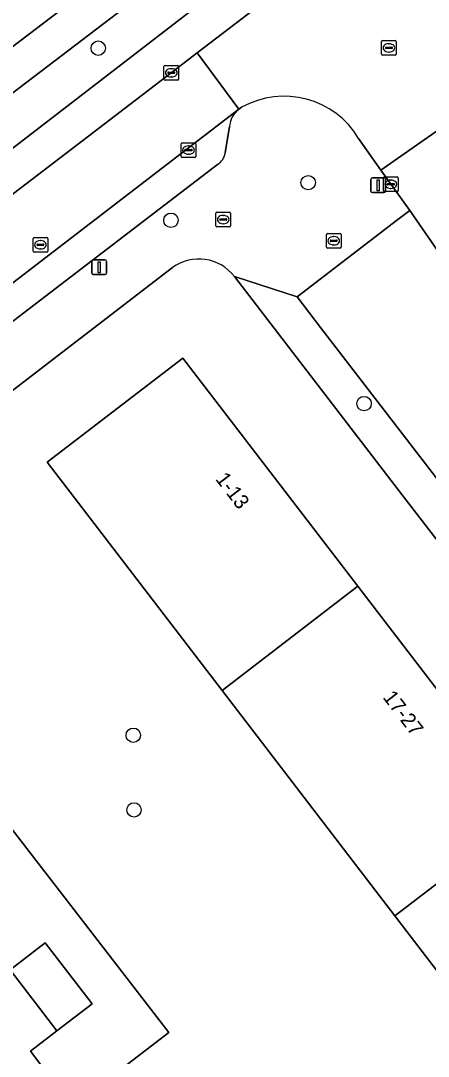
# Model space of a CAD drawing. Extents: x 159352 to 160617, y 385888 to 387323.
# Drawn here: x 160192.5 to 160220.2, y 386787.9 to 386858.2 of the extents above; entities that cross this region are included whole.
import ezdxf

# ---------------------------------------------------------------- set-up
doc = ezdxf.new("R2010")
doc.units = 0
for name, color, linetype in [('IMGEO_Boom', 7, 'Continuous'), ('IMGEO_Brandkraan', 7, 'Continuous'), ('IMGEO_Erf', 7, 'Continuous'), ('IMGEO_Groenvoorziening', 7, 'Continuous'), ('IMGEO_Kolk', 7, 'Continuous'), ('IMGEO_Lichtmast', 7, 'Continuous'), ('IMGEO_Pand', 7, 'Continuous'), ('IMGEO_Pand_nummerreeks', 7, 'Continuous'), ('IMGEO_Parkeervlak_open', 7, 'Continuous'), ('IMGEO_Rijbaan_lokaal_gesloten', 7, 'Continuous'), ('IMGEO_Rijbaan_lokaal_open', 7, 'Continuous'), ('IMGEO_Rioolput', 7, 'Continuous'), ('IMGEO_Voetpad_open', 7, 'Continuous')]:
    doc.layers.add(name, color=color, linetype=linetype)

msp = doc.modelspace()

# ---------------------------------------------------------------- linework, layer by layer
at = {"layer": 'IMGEO_Boom'}
for centre in [(160197.791, 386856.335), (160212.034, 386847.213), (160202.721, 386844.66), (160215.822, 386832.222), (160200.167, 386809.724), (160200.219, 386804.657)]:
    msp.add_circle(centre, 0.489, dxfattribs=at)
at = {"layer": 'IMGEO_Brandkraan'}
for p, q in [((160205.772, 386844.282), (160205.772, 386845.134)), ((160205.847, 386845.208), (160206.699, 386845.208)), ((160206.031, 386844.702), (160206.031, 386844.714)), ((160206.469, 386844.665), (160206.071, 386844.665)), ((160206.074, 386844.751), (160206.472, 386844.751)), ((160206.26, 386844.988), (160206.285, 386844.988)), ((160206.515, 386844.714), (160206.515, 386844.702)), ((160206.773, 386845.134), (160206.773, 386844.282)), ((160206.699, 386844.208), (160205.847, 386844.208)), ((160206.283, 386844.428), (160206.258, 386844.428))]:
    msp.add_line(p, q, dxfattribs=at)
for points in [[(160205.772, 386844.282), (160205.772, 386845.134)], [(160205.847, 386845.208), (160206.699, 386845.208)], [(160206.773, 386845.134), (160206.773, 386844.282)], [(160206.699, 386844.208), (160205.847, 386844.208)]]:
    msp.add_lwpolyline(points, dxfattribs=at)
for centre, radius, start, end in [((160205.849, 386845.132), 0.0765, 91.55205, 178.44795), ((160205.849, 386845.132), 0.0765, 91.55205, 178.44795), ((160206.071, 386844.711), 0.0403, 85.87752, 175.75265), ((160206.068, 386844.701), 0.0366, 178.93798, 274.71019), ((160206.472, 386844.708), 0.043, 264.86636, 352.45326), ((160206.476, 386844.713), 0.0386, 1.73085, 96.63898), ((160206.697, 386845.132), 0.0765, 1.55205, 88.44795), ((160206.697, 386845.132), 0.0765, 1.55205, 88.44795), ((160205.849, 386844.284), 0.0765, 181.55205, 268.44795), ((160205.849, 386844.284), 0.0765, 181.55205, 268.44795), ((160206.697, 386844.284), 0.0765, 271.55205, 358.44795), ((160206.697, 386844.284), 0.0765, 271.55205, 358.44795)]:
    msp.add_arc(centre, radius, start, end, dxfattribs=at)
for centre, major_axis, ratio, start_param, end_param in [((160206.259, 386844.708), (-0.387, 0.002), 0.722429, 4.712389, 7.853982), ((160206.284, 386844.708), (-0.39, 0.002), 0.717154, 1.570796, 4.712389)]:
    msp.add_ellipse(centre, major_axis=major_axis, ratio=ratio, start_param=start_param, end_param=end_param, dxfattribs=at)
at = {"layer": 'IMGEO_Erf'}
for points in [[(160202.826, 386841.452), (160189.975, 386831.604), (160181.623, 386825.201), (160177.562, 386822.087), (160189.106, 386806.986), (160202.586, 386789.561), (160196.049, 386784.541)], [(160256.827, 386776.212), (160250.397, 386784.573), (160218.611, 386825.768), (160207.026, 386840.842)]]:
    msp.add_lwpolyline(points, dxfattribs=at)
for points in [[(160217.918, 386797.459), (160206.19, 386812.761), (160194.328, 386828.238), (160203.538, 386835.304), (160215.402, 386819.828), (160227.136, 386804.523), (160239, 386789.048), (160250.864, 386773.572), (160241.642, 386766.505), (160229.78, 386781.982)], [(160191.826, 386793.808), (160194.988, 386789.678), (160197.386, 386791.501), (160194.192, 386795.647)]]:
    msp.add_lwpolyline(points, close=True, dxfattribs=at)
msp.add_arc((160204.613, 386838.992), 3.041, 37.4766, 125.9959, dxfattribs=at)
at = {"layer": 'IMGEO_Groenvoorziening'}
for points in [[(160189.512, 386851.434), (160203.88, 386862.373), (160202.378, 386864.371), (160188.009, 386853.432)], [(160189.512, 386851.434), (160191.321, 386849.029), (160205.621, 386860.057), (160203.88, 386862.373)]]:
    msp.add_lwpolyline(points, close=True, dxfattribs=at)
at = {"layer": 'IMGEO_Kolk'}
for p, q in [((160202.246, 386854.239), (160202.246, 386855.091)), ((160202.321, 386855.165), (160203.173, 386855.165)), ((160202.505, 386854.659), (160202.505, 386854.671)), ((160202.943, 386854.622), (160202.545, 386854.622)), ((160202.548, 386854.708), (160202.946, 386854.708)), ((160202.734, 386854.945), (160202.759, 386854.945)), ((160202.989, 386854.671), (160202.989, 386854.659)), ((160203.247, 386855.091), (160203.247, 386854.239)), ((160203.173, 386854.165), (160202.321, 386854.165)), ((160202.757, 386854.385), (160202.732, 386854.385)), ((160203.416, 386848.997), (160203.416, 386849.849)), ((160203.491, 386849.923), (160204.343, 386849.923)), ((160203.904, 386849.703), (160203.929, 386849.703)), ((160204.417, 386849.849), (160204.417, 386848.997)), ((160204.343, 386848.923), (160203.491, 386848.923)), ((160203.675, 386849.417), (160203.675, 386849.429)), ((160204.113, 386849.38), (160203.715, 386849.38)), ((160203.718, 386849.466), (160204.116, 386849.466)), ((160203.927, 386849.143), (160203.902, 386849.143)), ((160204.159, 386849.429), (160204.159, 386849.417)), ((160217.14, 386846.675), (160217.14, 386847.527)), ((160217.215, 386847.601), (160218.067, 386847.601)), ((160218.141, 386847.527), (160218.141, 386846.675)), ((160217.399, 386847.095), (160217.399, 386847.107)), ((160217.837, 386847.058), (160217.439, 386847.058)), ((160217.442, 386847.144), (160217.84, 386847.144)), ((160217.651, 386846.821), (160217.626, 386846.821)), ((160217.628, 386847.381), (160217.653, 386847.381)), ((160217.883, 386847.107), (160217.883, 386847.095)), ((160218.067, 386846.601), (160217.215, 386846.601))]:
    msp.add_line(p, q, dxfattribs=at)
for points in [[(160202.246, 386854.239), (160202.246, 386855.091)], [(160202.321, 386855.165), (160203.173, 386855.165)], [(160203.247, 386855.091), (160203.247, 386854.239)], [(160203.173, 386854.165), (160202.321, 386854.165)], [(160203.416, 386848.997), (160203.416, 386849.849)], [(160203.491, 386849.923), (160204.343, 386849.923)], [(160204.417, 386849.849), (160204.417, 386848.997)], [(160204.343, 386848.923), (160203.491, 386848.923)], [(160217.14, 386846.675), (160217.14, 386847.527)], [(160217.215, 386847.601), (160218.067, 386847.601)], [(160218.141, 386847.527), (160218.141, 386846.675)], [(160218.067, 386846.601), (160217.215, 386846.601)]]:
    msp.add_lwpolyline(points, dxfattribs=at)
for centre, radius, start, end in [((160202.323, 386855.089), 0.0765, 91.55205, 178.44795), ((160202.323, 386855.089), 0.0765, 91.55205, 178.44795), ((160202.545, 386854.668), 0.0403, 85.87752, 175.75265), ((160202.542, 386854.658), 0.0366, 178.93798, 274.71019), ((160202.946, 386854.665), 0.043, 264.86636, 352.45326), ((160202.95, 386854.67), 0.0386, 1.73085, 96.63898), ((160203.171, 386855.089), 0.0765, 1.55205, 88.44795), ((160203.171, 386855.089), 0.0765, 1.55205, 88.44795), ((160202.323, 386854.241), 0.0765, 181.55205, 268.44795), ((160202.323, 386854.241), 0.0765, 181.55205, 268.44795), ((160203.171, 386854.241), 0.0765, 271.55205, 358.44795), ((160203.171, 386854.241), 0.0765, 271.55205, 358.44795), ((160203.493, 386849.847), 0.0765, 91.55205, 178.44795), ((160203.493, 386849.847), 0.0765, 91.55205, 178.44795), ((160204.341, 386849.847), 0.0765, 1.55205, 88.44795), ((160204.341, 386849.847), 0.0765, 1.55205, 88.44795), ((160203.493, 386848.999), 0.0765, 181.55205, 268.44795), ((160203.493, 386848.999), 0.0765, 181.55205, 268.44795), ((160203.715, 386849.426), 0.0403, 85.87752, 175.75265), ((160203.712, 386849.416), 0.0366, 178.93798, 274.71019), ((160204.116, 386849.423), 0.043, 264.86636, 352.45326), ((160204.12, 386849.428), 0.0386, 1.73085, 96.63898), ((160204.341, 386848.999), 0.0765, 271.55205, 358.44795), ((160204.341, 386848.999), 0.0765, 271.55205, 358.44795), ((160217.217, 386847.525), 0.0765, 91.55205, 178.44795), ((160217.217, 386847.525), 0.0765, 91.55205, 178.44795), ((160218.065, 386847.525), 0.0765, 1.55205, 88.44795), ((160218.065, 386847.525), 0.0765, 1.55205, 88.44795), ((160217.439, 386847.104), 0.0403, 85.87752, 175.75265), ((160217.436, 386847.094), 0.0366, 178.93798, 274.71019), ((160217.84, 386847.101), 0.043, 264.86636, 352.45326), ((160217.844, 386847.106), 0.0386, 1.73085, 96.63898), ((160217.217, 386846.677), 0.0765, 181.55205, 268.44795), ((160217.217, 386846.677), 0.0765, 181.55205, 268.44795), ((160218.065, 386846.677), 0.0765, 271.55205, 358.44795), ((160218.065, 386846.677), 0.0765, 271.55205, 358.44795)]:
    msp.add_arc(centre, radius, start, end, dxfattribs=at)
for centre, major_axis, ratio, start_param, end_param in [((160202.733, 386854.665), (-0.387, 0.002), 0.722429, 4.712389, 7.853982), ((160202.758, 386854.665), (-0.39, 0.002), 0.717154, 1.570796, 4.712389), ((160203.903, 386849.423), (-0.387, 0.002), 0.722429, 4.712389, 7.853982), ((160203.928, 386849.423), (-0.39, 0.002), 0.717154, 1.570796, 4.712389), ((160217.627, 386847.101), (-0.387, 0.002), 0.722429, 4.712389, 7.853982), ((160217.652, 386847.101), (-0.39, 0.002), 0.717154, 1.570796, 4.712389)]:
    msp.add_ellipse(centre, major_axis=major_axis, ratio=ratio, start_param=start_param, end_param=end_param, dxfattribs=at)
at = {"layer": 'IMGEO_Lichtmast'}
for p, q in [((160216.386, 386847.537), (160217.176, 386847.537)), ((160217.176, 386847.537), (160216.386, 386847.537)), ((160216.286, 386846.637), (160216.286, 386847.437)), ((160216.286, 386847.437), (160216.286, 386846.637)), ((160217.276, 386847.437), (160217.276, 386846.637)), ((160217.276, 386846.637), (160217.276, 386847.437)), ((160217.176, 386846.537), (160216.386, 386846.537)), ((160216.386, 386846.537), (160217.176, 386846.537)), ((160197.358, 386841.073), (160197.358, 386841.873)), ((160197.358, 386841.873), (160197.358, 386841.073)), ((160197.458, 386841.973), (160198.248, 386841.973)), ((160198.248, 386841.973), (160197.458, 386841.973)), ((160198.348, 386841.873), (160198.348, 386841.073)), ((160198.348, 386841.073), (160198.348, 386841.873)), ((160198.248, 386840.973), (160197.458, 386840.973)), ((160197.458, 386840.973), (160198.248, 386840.973))]:
    msp.add_line(p, q, dxfattribs=at)
for points in [[(160216.706, 386847.412), (160216.856, 386847.412), (160216.856, 386846.662), (160216.706, 386846.662), (160216.706, 386847.412)], [(160197.778, 386841.848), (160197.928, 386841.848), (160197.928, 386841.098), (160197.778, 386841.098), (160197.778, 386841.848)]]:
    msp.add_lwpolyline(points, dxfattribs=at)
for centre, start, end in [((160216.386, 386847.437), 90, 180), ((160216.386, 386847.437), 90, 180), ((160217.176, 386847.437), 0, 90), ((160217.176, 386847.437), 360, 90), ((160216.386, 386846.637), 180, 270), ((160216.386, 386846.637), 180, 270), ((160217.176, 386846.637), 270, 0), ((160217.176, 386846.637), 270, 0), ((160197.458, 386841.873), 90, 180), ((160197.458, 386841.873), 90, 180), ((160198.248, 386841.873), 0, 90), ((160198.248, 386841.873), 360, 90), ((160197.458, 386841.073), 180, 270), ((160197.458, 386841.073), 180, 270), ((160198.248, 386841.073), 270, 0), ((160198.248, 386841.073), 270, 0)]:
    msp.add_arc(centre, 0.1, start, end, dxfattribs=at)
at = {"layer": 'IMGEO_Pand'}
for points in [[(160203.538, 386835.304), (160194.328, 386828.238), (160206.19, 386812.761), (160215.402, 386819.828)], [(160215.402, 386819.828), (160206.19, 386812.761), (160217.918, 386797.459), (160227.136, 386804.523)], [(160229.78, 386781.982), (160239, 386789.048), (160227.136, 386804.523), (160217.918, 386797.459)], [(160179.141, 386784.128), (160185.263, 386776.151), (160188.402, 386778.566), (160185.169, 386782.77), (160187.314, 386784.419), (160187.449, 386784.258), (160193.649, 386785.824), (160193.711, 386785.499), (160194.839, 386785.785), (160194.995, 386785.898), (160193.198, 386788.286), (160194.988, 386789.678), (160191.826, 386793.808), (160189.962, 386792.401), (160182.219, 386786.56)]]:
    msp.add_lwpolyline(points, close=True, dxfattribs=at)
at = {"layer": 'IMGEO_Parkeervlak_open'}
for points in [[(160207.329, 386852.201), (160172.227, 386825.25)], [(160206.413, 386849.247), (160206.695, 386851.007)], [(160175.895, 386825.491), (160202.985, 386846.227), (160205.875, 386848.439)], [(160262.235, 386783.604), (160262.334, 386783.678), (160228.285, 386831.776), (160218.928, 386845.33), (160218.11, 386844.703), (160211.275, 386839.465), (160212.866, 386837.395), (160232.331, 386812.111)]]:
    msp.add_lwpolyline(points, dxfattribs=at)
for centre, radius, start, end in [((160208.363, 386850.887), 1.672, 128.1896, 175.87484), ((160205.283, 386849.417), 1.143, 301.21574, 351.4696)]:
    msp.add_arc(centre, radius, start, end, dxfattribs=at)
at = {"layer": 'IMGEO_Rijbaan_lokaal_gesloten'}
for points in [[(160216.838, 386865.567), (160215.864, 386864.706), (160204.504, 386856.016), (160207.329, 386852.201), (160207.515, 386852.327)], [(160215.457, 386850.217), (160216.969, 386848.053), (160223.368, 386852.537), (160223.132, 386852.874), (160221.907, 386854.662)]]:
    msp.add_lwpolyline(points, dxfattribs=at)
msp.add_lwpolyline([(160269.007, 386787.577), (160236.028, 386834.178), (160236.204, 386834.329), (160223.368, 386852.537), (160216.969, 386848.053), (160218.928, 386845.33), (160228.285, 386831.776), (160262.334, 386783.678), (160262.235, 386783.604), (160263.451, 386781.727), (160264.889, 386779.764), (160271.48, 386784.425), (160271.417, 386784.481)], close=True, dxfattribs=at)
msp.add_arc((160210.396, 386847.169), 5.908, 31.05644, 119.18672, dxfattribs=at)
at = {"layer": 'IMGEO_Rijbaan_lokaal_open'}
msp.add_lwpolyline([(160167.519, 386821.63), (160167.742, 386821.817), (160171.889, 386825.008), (160172.227, 386825.25), (160207.329, 386852.201), (160204.504, 386856.016), (160202.747, 386854.665), (160197.523, 386850.669), (160167.628, 386827.818), (160120.288, 386791.413), (160074.907, 386756.678), (160077.86, 386752.983), (160078.225, 386753.194), (160104.75, 386773.486), (160108.861, 386776.65), (160109.072, 386776.812), (160127.543, 386791.02), (160129.759, 386792.702), (160137.33, 386798.494), (160138.099, 386799.083), (160138.341, 386799.274), (160143.107, 386802.929), (160143.456, 386803.176)], close=True, dxfattribs=at)
for points in [[(160196.049, 386784.541), (160202.586, 386789.561), (160189.106, 386806.986), (160177.562, 386822.087)], [(160191.826, 386793.808), (160194.192, 386795.647), (160197.386, 386791.501), (160194.988, 386789.678)], [(160194.988, 386789.678), (160193.198, 386788.286), (160194.995, 386785.898)]]:
    msp.add_lwpolyline(points, dxfattribs=at)
at = {"layer": 'IMGEO_Rioolput'}
for p, q in [((160217.009, 386855.929), (160217.009, 386856.781)), ((160217.084, 386856.855), (160217.936, 386856.855)), ((160217.497, 386856.635), (160217.522, 386856.635)), ((160218.01, 386856.781), (160218.01, 386855.929)), ((160217.268, 386856.349), (160217.268, 386856.361)), ((160217.706, 386856.312), (160217.308, 386856.312)), ((160217.311, 386856.398), (160217.709, 386856.398)), ((160217.52, 386856.075), (160217.495, 386856.075)), ((160217.752, 386856.361), (160217.752, 386856.349)), ((160217.936, 386855.855), (160217.084, 386855.855)), ((160193.367, 386842.572), (160193.367, 386843.424)), ((160193.442, 386843.498), (160194.294, 386843.498)), ((160193.855, 386843.278), (160193.88, 386843.278)), ((160194.368, 386843.424), (160194.368, 386842.572)), ((160213.265, 386842.843), (160213.265, 386843.695)), ((160213.34, 386843.769), (160214.192, 386843.769)), ((160213.524, 386843.263), (160213.524, 386843.275)), ((160213.567, 386843.312), (160213.965, 386843.312)), ((160213.753, 386843.549), (160213.778, 386843.549)), ((160214.008, 386843.275), (160214.008, 386843.263)), ((160214.266, 386843.695), (160214.266, 386842.843)), ((160193.626, 386842.992), (160193.626, 386843.004)), ((160194.064, 386842.955), (160193.666, 386842.955)), ((160193.669, 386843.041), (160194.067, 386843.041)), ((160193.878, 386842.718), (160193.853, 386842.718)), ((160194.11, 386843.004), (160194.11, 386842.992)), ((160214.192, 386842.769), (160213.34, 386842.769)), ((160213.962, 386843.226), (160213.564, 386843.226)), ((160213.776, 386842.989), (160213.751, 386842.989)), ((160194.294, 386842.498), (160193.442, 386842.498))]:
    msp.add_line(p, q, dxfattribs=at)
for points in [[(160217.009, 386855.929), (160217.009, 386856.781)], [(160217.084, 386856.855), (160217.936, 386856.855)], [(160218.01, 386856.781), (160218.01, 386855.929)], [(160217.936, 386855.855), (160217.084, 386855.855)], [(160193.367, 386842.572), (160193.367, 386843.424)], [(160193.442, 386843.498), (160194.294, 386843.498)], [(160194.368, 386843.424), (160194.368, 386842.572)], [(160213.265, 386842.843), (160213.265, 386843.695)], [(160213.34, 386843.769), (160214.192, 386843.769)], [(160214.266, 386843.695), (160214.266, 386842.843)], [(160214.192, 386842.769), (160213.34, 386842.769)], [(160194.294, 386842.498), (160193.442, 386842.498)]]:
    msp.add_lwpolyline(points, dxfattribs=at)
for centre, radius, start, end in [((160217.086, 386856.779), 0.0765, 91.55205, 178.44795), ((160217.086, 386856.779), 0.0765, 91.55205, 178.44795), ((160217.934, 386856.779), 0.0765, 1.55205, 88.44795), ((160217.934, 386856.779), 0.0765, 1.55205, 88.44795), ((160217.086, 386855.931), 0.0765, 181.55205, 268.44795), ((160217.086, 386855.931), 0.0765, 181.55205, 268.44795), ((160217.308, 386856.358), 0.0403, 85.87752, 175.75265), ((160217.305, 386856.348), 0.0366, 178.93798, 274.71019), ((160217.709, 386856.355), 0.043, 264.86636, 352.45326), ((160217.713, 386856.36), 0.0386, 1.73085, 96.63898), ((160217.934, 386855.931), 0.0765, 271.55205, 358.44795), ((160217.934, 386855.931), 0.0765, 271.55205, 358.44795), ((160193.444, 386843.422), 0.0765, 91.55205, 178.44795), ((160193.444, 386843.422), 0.0765, 91.55205, 178.44795), ((160194.292, 386843.422), 0.0765, 1.55205, 88.44795), ((160194.292, 386843.422), 0.0765, 1.55205, 88.44795), ((160213.342, 386843.693), 0.0765, 91.55205, 178.44795), ((160213.342, 386843.693), 0.0765, 91.55205, 178.44795), ((160213.564, 386843.272), 0.0403, 85.87752, 175.75265), ((160213.561, 386843.262), 0.0366, 178.93798, 274.71019), ((160213.965, 386843.269), 0.043, 264.86636, 352.45326), ((160213.969, 386843.274), 0.0386, 1.73085, 96.63898), ((160214.19, 386843.693), 0.0765, 1.55205, 88.44795), ((160214.19, 386843.693), 0.0765, 1.55205, 88.44795), ((160193.444, 386842.574), 0.0765, 181.55205, 268.44795), ((160193.444, 386842.574), 0.0765, 181.55205, 268.44795), ((160193.666, 386843.001), 0.0403, 85.87752, 175.75265), ((160193.663, 386842.991), 0.0366, 178.93798, 274.71019), ((160194.067, 386842.998), 0.043, 264.86636, 352.45326), ((160194.071, 386843.003), 0.0386, 1.73085, 96.63898), ((160194.292, 386842.574), 0.0765, 271.55205, 358.44795), ((160194.292, 386842.574), 0.0765, 271.55205, 358.44795), ((160213.342, 386842.845), 0.0765, 181.55205, 268.44795), ((160213.342, 386842.845), 0.0765, 181.55205, 268.44795), ((160214.19, 386842.845), 0.0765, 271.55205, 358.44795), ((160214.19, 386842.845), 0.0765, 271.55205, 358.44795)]:
    msp.add_arc(centre, radius, start, end, dxfattribs=at)
for centre, major_axis, ratio, start_param, end_param in [((160217.496, 386856.355), (-0.387, 0.002), 0.722429, 4.712389, 7.853982), ((160217.521, 386856.355), (-0.39, 0.002), 0.717154, 1.570796, 4.712389), ((160193.854, 386842.998), (-0.387, 0.002), 0.722429, 4.712389, 7.853982), ((160193.879, 386842.998), (-0.39, 0.002), 0.717154, 1.570796, 4.712389), ((160213.752, 386843.269), (-0.387, 0.002), 0.722429, 4.712389, 7.853982), ((160213.777, 386843.269), (-0.39, 0.002), 0.717154, 1.570796, 4.712389)]:
    msp.add_ellipse(centre, major_axis=major_axis, ratio=ratio, start_param=start_param, end_param=end_param, dxfattribs=at)
at = {"layer": 'IMGEO_Voetpad_open'}
for points in [[(160216.789, 386868.632), (160207.059, 386861.178), (160205.621, 386860.057), (160191.321, 386849.029), (160189.913, 386847.958), (160175.624, 386837.04), (160174.166, 386835.929), (160159.817, 386824.932), (160158.429, 386823.811), (160144.03, 386812.833), (160142.612, 386811.733), (160129.831, 386801.906), (160129.815, 386801.855), (160123.122, 386796.717), (160123.048, 386796.709), (160121.74, 386795.669), (160119.677, 386794.089), (160109.984, 386786.667), (160086.723, 386768.856), (160072.019, 386757.59)], [(160073.087, 386755.285), (160074.907, 386756.678), (160120.288, 386791.413), (160167.628, 386827.818), (160197.523, 386850.669), (160202.747, 386854.665), (160204.504, 386856.016), (160215.864, 386864.706), (160216.838, 386865.567)], [(160170.833, 386840.232), (160172.364, 386838.256), (160174.166, 386835.929), (160175.624, 386837.04), (160173.789, 386839.369), (160172.241, 386841.333), (160186.611, 386852.311), (160188.122, 386850.319), (160189.913, 386847.958), (160191.321, 386849.029), (160189.512, 386851.434), (160188.009, 386853.432), (160202.378, 386864.371)], [(160207.515, 386852.327), (160207.329, 386852.201)], [(160206.695, 386851.007), (160206.413, 386849.247)], [(160207.026, 386840.842), (160211.275, 386839.465), (160218.11, 386844.703), (160218.928, 386845.33), (160216.969, 386848.053), (160215.457, 386850.217)], [(160205.875, 386848.439), (160202.985, 386846.227), (160175.895, 386825.491)], [(160171.881, 386817.709), (160177.562, 386822.087), (160181.623, 386825.201), (160189.975, 386831.604), (160202.826, 386841.452)], [(160232.331, 386812.111), (160212.866, 386837.395), (160211.275, 386839.465), (160207.026, 386840.842), (160218.611, 386825.768), (160250.397, 386784.573), (160256.827, 386776.212), (160264.889, 386779.764), (160263.451, 386781.727)]]:
    msp.add_lwpolyline(points, dxfattribs=at)
for centre, radius, start, end in [((160210.396, 386847.169), 5.908, 31.05644, 119.18672), ((160208.363, 386850.887), 1.672, 128.1896, 175.87484), ((160205.283, 386849.417), 1.143, 301.21574, 351.4696), ((160204.613, 386838.992), 3.041, 37.4766, 125.9959)]:
    msp.add_arc(centre, radius, start, end, dxfattribs=at)

# ---------------------------------------------------------------- texts
at = {"layer": 'IMGEO_Pand_nummerreeks'}
for s, p in [('1-13', (160205.699, 386827.094)), ('17-27', (160217.051, 386812.287))]:
    msp.add_text(s, height=1, rotation=307.47509, dxfattribs=at).set_placement(p)

doc.saveas('drawing.dxf')
